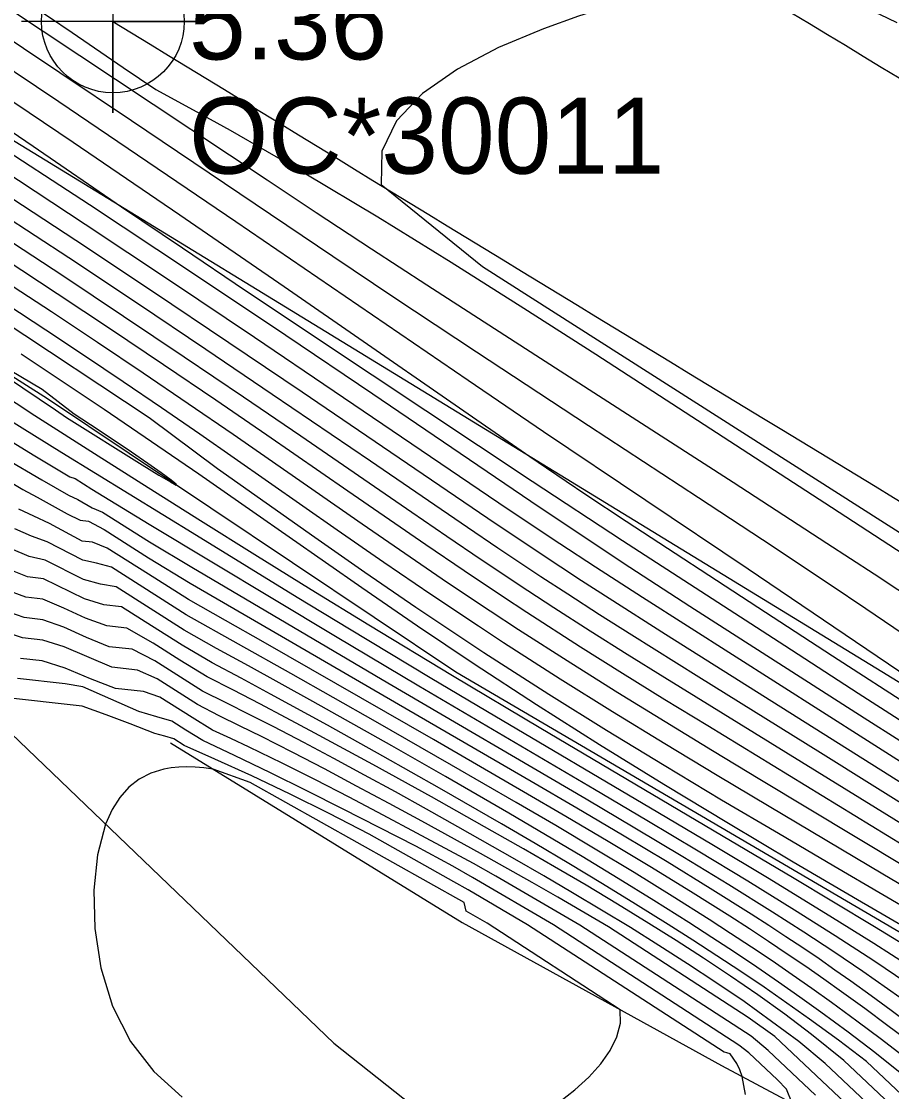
# Model space of a CAD drawing. Extents: x 2356077 to 2359823, y 225951 to 227822.
# Drawn here: x 2357952.08 to 2357980.65, y 226441.62 to 226476.75 of the extents above; entities that cross this region are included whole.
import ezdxf

# ---------------------------------------------------------------- set-up
doc = ezdxf.new("R2010")
doc.units = 0
for name, color, linetype in [('DTM Contours Major', 7, 'Continuous'), ('DTM Contours Minor', 7, 'Continuous'), ('Exist DTM Crownline', 7, 'Continuous'), ('Exist Roads EOP', 7, 'Continuous'), ('Exist Roads EOP Cogo Comment', 7, 'Continuous'), ('Exist Roads EOP Cogo Elevation', 7, 'Continuous'), ('Exist Roads EOP Cogo Point CELL', 7, 'Continuous'), ('PH Exist DTM Breakline', 7, 'Continuous')]:
    doc.layers.add(name, color=color, linetype=linetype)

msp = doc.modelspace()

# ---------------------------------------------------------------- linework, layer by layer
at = {"layer": 'DTM Contours Major'}
for points in [[(2357934.521, 226488.209), (2357937.195, 226486.527), (2357940.023, 226484.732), (2357942.942, 226482.861), (2357945.889, 226480.957), (2357948.803, 226479.059), (2357951.622, 226477.207), (2357955.168, 226474.856), (2357960.145, 226471.545), (2357961.756, 226470.48), (2357963.581, 226469.283), (2357965.395, 226468.101), (2357968.971, 226465.789), (2357975.449, 226461.619), (2357978.532, 226459.621), (2357980.081, 226458.61), (2357981.637, 226457.588)], [(2357933.375, 226483.678), (2357936.737, 226481.698), (2357940.17, 226479.649), (2357943.6, 226477.564), (2357945.507, 226476.384), (2357947.409, 226475.19), (2357950.879, 226472.972), (2357954.315, 226470.734), (2357957.636, 226468.537), (2357960.765, 226466.444), (2357963.619, 226464.518), (2357968.811, 226460.996), (2357970.721, 226459.716), (2357972.064, 226458.833), (2357974.034, 226457.557), (2357979.755, 226453.883), (2357982.091, 226452.392)], [(2357981.592, 226449.36), (2357974.617, 226453.619), (2357973.212, 226454.481), (2357971.82, 226455.343), (2357970.443, 226456.207), (2357968.68, 226457.34), (2357967.877, 226457.867), (2357966.62, 226458.707), (2357965.358, 226459.563), (2357962.794, 226461.328), (2357960.135, 226463.166), (2357958.459, 226464.314), (2357956.743, 226465.478), (2357955.004, 226466.646), (2357953.255, 226467.808), (2357951.511, 226468.951), (2357949.787, 226470.064), (2357948.444, 226470.919), (2357947.118, 226471.752), (2357945.808, 226472.565), (2357944.51, 226473.363), (2357943.22, 226474.148), (2357940.663, 226475.689), (2357938.111, 226477.205)], [(2357948.195, 226467.367), (2357952.126, 226464.716), (2357953.203, 226463.996), (2357953.564, 226463.746), (2357956.047, 226462.192), (2357956.594, 226461.856), (2357956.973, 226461.631), (2357957.166, 226461.529), (2357957.165, 226461.555), (2357956.992, 226461.693), (2357956.674, 226461.926), (2357956.235, 226462.236), (2357955.699, 226462.605), (2357954.598, 226463.344), (2357953.816, 226463.858), (2357952.762, 226464.659), (2357948.195, 226467.367)], [(2357951.265, 226461.898), (2357952.129, 226461.38), (2357952.602, 226461.132), (2357953.579, 226460.585), (2357954.009, 226460.371), (2357954.282, 226460.342), (2357954.797, 226460.066), (2357956.251, 226459.141), (2357957.62, 226458.303), (2357960.276, 226456.764), (2357965.136, 226453.94), (2357968.816, 226451.806), (2357970.318, 226450.929), (2357971.813, 226450.046), (2357973.28, 226449.167), (2357974.698, 226448.299), (2357976.043, 226447.454), (2357976.624, 226447.079), (2357977.187, 226446.71), (2357977.736, 226446.344), (2357978.271, 226445.981), (2357978.795, 226445.618), (2357979.311, 226445.254), (2357979.979, 226444.772), (2357980.641, 226444.285), (2357981.299, 226443.792)], [(2357982.149, 226439.746), (2357979.083, 226442.636), (2357978.027, 226443.493), (2357977.146, 226444.153), (2357976.26, 226444.788), (2357975.37, 226445.402), (2357974.478, 226445.995), (2357973.583, 226446.572), (2357972.687, 226447.135), (2357971.654, 226447.768), (2357970.621, 226448.387), (2357969.59, 226448.992), (2357968.563, 226449.585), (2357967.54, 226450.168), (2357965.547, 226451.287), (2357963.615, 226452.353), (2357961.715, 226453.382), (2357960.779, 226453.881), (2357959.906, 226454.34), (2357959.039, 226454.79), (2357958.175, 226455.231), (2357957.281, 226455.775), (2357956.404, 226456.333), (2357955.543, 226456.833), (2357954.883, 226456.905), (2357954.18, 226457.157), (2357953.472, 226457.488), (2357952.786, 226457.782), (2357952.22, 226457.844), (2357951.515, 226458.109)], [(2357975.86, 226441.515), (2357975.746, 226442.111), (2357975.67, 226442.329), (2357975.578, 226442.542), (2357975.354, 226442.853), (2357975.249, 226442.891), (2357975.155, 226442.909), (2357968.703, 226447.092), (2357966.745, 226448.24), (2357966.28, 226448.505), (2357963.494, 226450.066), (2357962.186, 226450.741), (2357960.9, 226451.376), (2357959.646, 226451.977), (2357958.436, 226452.534), (2357957.424, 226452.982), (2357957.084, 226453.191), (2357956.792, 226453.284), (2357956.457, 226453.373), (2357955.652, 226453.687), (2357954.859, 226453.985), (2357954.075, 226454.27), (2357951.421, 226454.56)]]:
    msp.add_lwpolyline(points, dxfattribs=at)
at = {"layer": 'DTM Contours Minor'}
for points in [[(2357933.254, 226490.032), (2357936.24, 226487.655), (2357952.964, 226476.909), (2357953.742, 226476.388), (2357955.422, 226475.233), (2357956.498, 226474.513), (2357957.721, 226473.849), (2357958.933, 226473.174), (2357961.361, 226471.777), (2357963.781, 226470.328), (2357966.187, 226468.843), (2357968.575, 226467.336), (2357970.938, 226465.82), (2357978.676, 226460.807), (2357982.702, 226458.187)], [(2357934.653, 226487.097), (2357936.114, 226486.195), (2357938.382, 226484.779), (2357940.772, 226483.269), (2357943.254, 226481.684), (2357945.797, 226480.042), (2357948.371, 226478.364), (2357950.945, 226476.667), (2357953.339, 226475.073), (2357955.69, 226473.497), (2357962.306, 226469.037), (2357964.308, 226467.696), (2357967.021, 226465.897), (2357970.702, 226463.486), (2357974.318, 226461.122), (2357976.416, 226459.74), (2357978.635, 226458.262), (2357979.811, 226457.472), (2357986.038, 226453.249)], [(2357934.12, 226486.377), (2357935.983, 226485.251), (2357937.885, 226484.09), (2357939.855, 226482.869), (2357941.868, 226481.604), (2357943.925, 226480.293), (2357946.031, 226478.934), (2357948.188, 226477.524), (2357950.4, 226476.062), (2357953.307, 226474.117), (2357956.236, 226472.138), (2357959.117, 226470.178), (2357966.751, 226464.967), (2357969.228, 226463.291), (2357975.948, 226458.782), (2357983.37, 226453.754)], [(2357934.965, 226484.826), (2357937.363, 226483.384), (2357939.777, 226481.908), (2357941.457, 226480.863), (2357943.149, 226479.795), (2357944.87, 226478.693), (2357946.638, 226477.546), (2357948.467, 226476.343), (2357950.375, 226475.073), (2357953.778, 226472.78), (2357957.279, 226470.394), (2357960.703, 226468.043), (2357968.775, 226462.469), (2357969.324, 226462.093), (2357970.61, 226461.218), (2357971.934, 226460.338), (2357976.257, 226457.519), (2357978.716, 226455.923), (2357981.46, 226454.15)], [(2357933.575, 226484.545), (2357936.448, 226482.845), (2357939.218, 226481.191), (2357941.791, 226479.63), (2357942.75, 226479.039), (2357943.668, 226478.468), (2357944.551, 226477.912), (2357945.405, 226477.368), (2357946.236, 226476.832), (2357947.051, 226476.301), (2357948.403, 226475.405), (2357949.743, 226474.504), (2357952.465, 226472.648), (2357955.367, 226470.664), (2357957.365, 226469.311), (2357959.441, 226467.915), (2357963.598, 226465.141), (2357968.856, 226461.658), (2357971.823, 226459.711), (2357977.152, 226456.255), (2357979.561, 226454.699), (2357982.097, 226453.068)], [(2357934.45, 226481.52), (2357936.827, 226480.145), (2357939.96, 226478.312), (2357941.658, 226477.305), (2357943.278, 226476.331), (2357944.877, 226475.353), (2357946.508, 226474.337), (2357948.214, 226473.255), (2357949.113, 226472.677), (2357951.418, 226471.178), (2357953.867, 226469.563), (2357956.383, 226467.889), (2357958.886, 226466.21), (2357961.296, 226464.583), (2357967.395, 226460.44), (2357969.114, 226459.29), (2357970.473, 226458.398), (2357971.375, 226457.816), (2357973.234, 226456.635), (2357981.901, 226451.177)], [(2357935.501, 226481.664), (2357938.194, 226480.093), (2357940.724, 226478.599), (2357942.808, 226477.352), (2357944.785, 226476.145), (2357946.106, 226475.323), (2357947.455, 226474.472), (2357948.864, 226473.571), (2357951.439, 226471.896), (2357954.174, 226470.093), (2357956.971, 226468.23), (2357959.73, 226466.379), (2357962.352, 226464.61), (2357968.063, 226460.741), (2357969.762, 226459.605), (2357970.93, 226458.838), (2357972.472, 226457.842), (2357979.86, 226453.141), (2357982.003, 226451.782)], [(2357980.835, 226476.705), (2357980.265, 226476.971), (2357979.562, 226477.272), (2357978.863, 226477.528), (2357978.154, 226477.734), (2357977.419, 226477.885), (2357976.644, 226477.973), (2357975.816, 226477.994), (2357974.826, 226477.934), (2357973.77, 226477.79), (2357972.665, 226477.57), (2357971.526, 226477.278), (2357970.372, 226476.923), (2357969.22, 226476.51), (2357967.751, 226475.89), (2357966.399, 226475.181), (2357965.252, 226474.379), (2357964.394, 226473.483), (2357963.914, 226472.49), (2357963.896, 226471.397), (2357967.222, 226468.703), (2357988.965, 226454.839)], [(2357938.185, 226477.891), (2357940.44, 226476.559), (2357942.648, 226475.234), (2357944.879, 226473.874), (2357946.011, 226473.175), (2357947.162, 226472.456), (2357948.339, 226471.713), (2357949.549, 226470.941), (2357951.465, 226469.701), (2357953.438, 226468.405), (2357955.437, 226467.077), (2357957.427, 226465.741), (2357959.376, 226464.421), (2357961.251, 226463.141), (2357964.898, 226460.635), (2357966.046, 226459.85), (2357967.173, 226459.088), (2357968.711, 226458.065), (2357969.558, 226457.513), (2357970.757, 226456.744), (2357971.973, 226455.977), (2357973.209, 226455.207), (2357980.125, 226450.937), (2357983.28, 226448.991)], [(2357939.518, 226477.839), (2357941.469, 226476.681), (2357943.361, 226475.541), (2357945.271, 226474.371), (2357946.244, 226473.766), (2357947.239, 226473.142), (2357948.263, 226472.492), (2357949.324, 226471.812), (2357951.429, 226470.446), (2357953.635, 226468.994), (2357955.889, 226467.495), (2357958.134, 226465.989), (2357960.317, 226464.513), (2357963.538, 226462.318), (2357966.725, 226460.142), (2357967.722, 226459.47), (2357969.141, 226458.527), (2357970.019, 226457.954), (2357971.066, 226457.282), (2357972.129, 226456.608), (2357974.328, 226455.232), (2357978.319, 226452.745), (2357981.798, 226450.572)], [(2357934.538, 226475.487), (2357937.047, 226473.934), (2357938.78, 226472.842), (2357941.2, 226471.287), (2357943.139, 226470.019), (2357945.017, 226468.778), (2357948.551, 226466.426), (2357950.667, 226465.026), (2357952.524, 226463.815), (2357954.602, 226462.484), (2357956.238, 226461.447), (2357957.958, 226460.364), (2357959.749, 226459.246), (2357961.596, 226458.103), (2357963.487, 226456.943), (2357966.239, 226455.276), (2357969.134, 226453.547), (2357975.363, 226449.863), (2357977.396, 226448.656), (2357980.09, 226447.038), (2357982.654, 226445.473)], [(2357935.623, 226474.081), (2357937.645, 226472.823), (2357938.965, 226471.988), (2357939.622, 226471.568), (2357941.321, 226470.468), (2357943.006, 226469.362), (2357947.824, 226466.173), (2357949.894, 226464.819), (2357951.617, 226463.716), (2357953.408, 226462.596), (2357957.824, 226459.877), (2357961.14, 226457.848), (2357962.852, 226456.809), (2357965.506, 226455.213), (2357967.38, 226454.098), (2357972.976, 226450.793), (2357974.806, 226449.705), (2357976.576, 226448.643), (2357978.63, 226447.388), (2357980.074, 226446.485), (2357981.817, 226445.374)], [(2357982.699, 226448.027), (2357976.329, 226451.865), (2357974.774, 226452.805), (2357973.216, 226453.753), (2357971.662, 226454.71), (2357970.118, 226455.676), (2357968.404, 226456.775), (2357967.474, 226457.384), (2357966.069, 226458.323), (2357964.668, 226459.277), (2357963.268, 226460.242), (2357959.031, 226463.184), (2357957.56, 226464.194), (2357956.076, 226465.203), (2357954.579, 226466.21), (2357953.072, 226467.21), (2357951.556, 226468.202)], [(2357983.445, 226446.933), (2357980.363, 226448.754), (2357976.635, 226450.972), (2357974.932, 226451.99), (2357973.213, 226453.028), (2357971.489, 226454.084), (2357969.772, 226455.156), (2357967.908, 226456.351), (2357967.085, 226456.891), (2357965.526, 226457.933), (2357963.982, 226458.987), (2357962.453, 226460.046), (2357957.934, 226463.197), (2357956.676, 226464.063), (2357955.418, 226464.92), (2357954.156, 226465.769), (2357952.884, 226466.614), (2357951.597, 226467.457)], [(2358024.016, 226423.141), (2358018.537, 226426.284), (2358009.97, 226431.208), (2358007.197, 226432.793), (2358003.207, 226435.059), (2357993.597, 226440.486), (2357989.462, 226442.834), (2357985.499, 226445.102), (2357981.979, 226447.136), (2357978.757, 226449.016), (2357976.936, 226450.085), (2357975.073, 226451.186), (2357973.185, 226452.317), (2357971.288, 226453.474), (2357969.397, 226454.653), (2357967.265, 226456.023), (2357966.738, 226456.369), (2357965.032, 226457.512), (2357963.357, 226458.661), (2357961.712, 226459.808), (2357958.519, 226462.061), (2357956.272, 226463.736), (2357951.387, 226466.978)], [(2357981.544, 226446.739), (2357979.533, 226447.91), (2357977.42, 226449.151), (2357975.296, 226450.416), (2357973.174, 226451.7), (2357971.067, 226453.001), (2357968.989, 226454.317), (2357966.952, 226455.645), (2357965.086, 226456.899), (2357963.258, 226458.155), (2357959.678, 226460.651), (2357957.907, 226461.88), (2357954.798, 226464.011), (2357952.074, 226465.819)], [(2357951.179, 226463.304), (2357952.515, 226462.489), (2357953.673, 226461.795), (2357953.841, 226461.738), (2357954.387, 226461.39), (2357954.789, 226461.155), (2357956.275, 226460.241), (2357962.395, 226456.564), (2357965.127, 226454.938), (2357970.895, 226451.543), (2357972.62, 226450.524), (2357974.308, 226449.517), (2357975.932, 226448.533), (2357977.466, 226447.586), (2357978.799, 226446.74), (2357980.067, 226445.914), (2357981.157, 226445.187)], [(2357951.552, 226462.401), (2357952.746, 226461.698), (2357953.624, 226461.191), (2357953.929, 226461.054), (2357954.404, 226460.785), (2357954.747, 226460.639), (2357956.282, 226459.663), (2357957.678, 226458.833), (2357964.108, 226455.036), (2357970.62, 226451.227), (2357972.225, 226450.278), (2357973.799, 226449.336), (2357975.314, 226448.413), (2357976.747, 226447.519), (2357977.777, 226446.858), (2357978.759, 226446.212), (2357979.708, 226445.57), (2357980.93, 226444.72)], [(2357981.287, 226443.211), (2357980.533, 226443.778), (2357979.775, 226444.339), (2357979.013, 226444.891), (2357978.427, 226445.307), (2357977.834, 226445.719), (2357977.23, 226446.13), (2357976.615, 226446.542), (2357975.985, 226446.956), (2357975.338, 226447.373), (2357974.055, 226448.181), (2357972.719, 226449), (2357971.348, 226449.824), (2357969.957, 226450.647), (2357968.565, 226451.461), (2357965.608, 226453.171), (2357960.022, 226456.378), (2357958.786, 226457.083), (2357957.562, 226457.774), (2357956.253, 226458.598), (2357954.899, 226459.459), (2357954.419, 226459.653), (2357954.08, 226459.69), (2357953.006, 226460.265), (2357952.488, 226460.511), (2357951.99, 226460.737)], [(2357981.137, 226442.706), (2357980.328, 226443.321), (2357979.508, 226443.933), (2357978.677, 226444.541), (2357978.037, 226444.998), (2357977.389, 226445.452), (2357976.729, 226445.905), (2357976.057, 226446.357), (2357975.37, 226446.81), (2357974.666, 226447.265), (2357973.451, 226448.033), (2357972.198, 226448.805), (2357970.918, 226449.578), (2357969.624, 226450.346), (2357968.33, 226451.104), (2357966.202, 226452.336), (2357963.712, 226453.761), (2357960.923, 226455.341), (2357957.495, 226457.265), (2357955.033, 226458.831), (2357954.549, 226458.964), (2357954.099, 226459.058), (2357952.93, 226459.667), (2357952.407, 226459.846), (2357951.861, 226460.087)], [(2357980.938, 226442.227), (2357980.106, 226442.904), (2357979.23, 226443.564), (2357978.334, 226444.221), (2357977.642, 226444.717), (2357976.939, 226445.209), (2357976.224, 226445.7), (2357975.496, 226446.189), (2357974.754, 226446.678), (2357973.997, 226447.168), (2357972.852, 226447.891), (2357971.679, 226448.614), (2357970.489, 226449.334), (2357969.289, 226450.048), (2357968.088, 226450.752), (2357966.004, 226451.958), (2357964.243, 226452.962), (2357961.644, 226454.423), (2357959.536, 226455.589), (2357958.488, 226456.159), (2357957.423, 226456.769), (2357955.189, 226458.19), (2357954.672, 226458.277), (2357954.12, 226458.428), (2357952.862, 226459.062), (2357952.339, 226459.179), (2357951.741, 226459.431)], [(2357983.509, 226439.135), (2357979.829, 226442.603), (2357978.912, 226443.305), (2357977.959, 226443.998), (2357977.219, 226444.52), (2357976.467, 226445.04), (2357975.7, 226445.558), (2357974.921, 226446.074), (2357974.128, 226446.588), (2357973.321, 226447.102), (2357972.249, 226447.771), (2357971.16, 226448.438), (2357970.059, 226449.1), (2357968.952, 226449.756), (2357967.844, 226450.404), (2357965.804, 226451.579), (2357963.953, 226452.628), (2357962.128, 226453.645), (2357960.258, 226454.668), (2357959.297, 226455.184), (2357958.34, 226455.692), (2357957.355, 226456.27), (2357956.355, 226456.906), (2357955.363, 226457.527), (2357954.785, 226457.59), (2357954.148, 226457.796), (2357952.803, 226458.45), (2357952.277, 226458.512), (2357951.626, 226458.772)], [(2357980.98, 226440.179), (2357978.471, 226442.543), (2357977.607, 226443.257), (2357976.716, 226443.922), (2357975.808, 226444.569), (2357974.886, 226445.2), (2357973.954, 226445.814), (2357973.016, 226446.413), (2357972.077, 226446.998), (2357971.126, 226447.577), (2357970.177, 226448.144), (2357969.23, 226448.7), (2357968.286, 226449.245), (2357966.409, 226450.311), (2357965.381, 226450.886), (2357964.359, 226451.452), (2357963.346, 226452.006), (2357962.342, 226452.548), (2357961.349, 226453.075), (2357960.369, 226453.586), (2357959.583, 226453.989), (2357958.802, 226454.381), (2357958.025, 226454.764), (2357956.464, 226455.753), (2357955.718, 226456.14), (2357954.964, 226456.222), (2357954.219, 226456.524), (2357953.472, 226456.86), (2357952.785, 226457.108), (2357952.167, 226457.175), (2357951.41, 226457.444)], [(2357980.266, 226440.177), (2357978.178, 226442.149), (2357976.823, 226443.426), (2357975.94, 226444.052), (2357971.356, 226447.023), (2357969.694, 226447.998), (2357968.853, 226448.482), (2357967.152, 226449.431), (2357965.226, 226450.49), (2357964.153, 226451.073), (2357963.087, 226451.647), (2357962.032, 226452.206), (2357960.989, 226452.748), (2357959.964, 226453.268), (2357959.265, 226453.614), (2357958.572, 226453.95), (2357957.861, 226454.322), (2357956.536, 226455.165), (2357955.891, 226455.447), (2357955.044, 226455.544), (2357953.488, 226456.212), (2357952.786, 226456.433), (2357952.116, 226456.507), (2357951.305, 226456.777)], [(2357978.161, 226441.496), (2357976.599, 226442.968), (2357976.043, 226443.434), (2357970.415, 226447.08), (2357967.663, 226448.692), (2357966.922, 226449.103), (2357965.068, 226450.1), (2357963.954, 226450.693), (2357962.84, 226451.278), (2357961.733, 226451.848), (2357960.638, 226452.397), (2357959.561, 226452.92), (2357958.956, 226453.204), (2357958.356, 226453.479), (2357957.685, 226453.892), (2357956.625, 226454.567), (2357956.088, 226454.751), (2357955.168, 226454.852), (2357954.346, 226455.171), (2357953.515, 226455.515), (2357952.763, 226455.762), (2357952.053, 226455.839)], [(2357977.387, 226441.234), (2357977.202, 226441.696), (2357976.91, 226442.005), (2357975.971, 226442.889), (2357975.642, 226443.144), (2357969.552, 226447.09), (2357966.891, 226448.649), (2357966.248, 226449.019), (2357965.032, 226449.672), (2357962.646, 226450.89), (2357961.451, 226451.493), (2357960.259, 226452.083), (2357959.077, 226452.654), (2357958.04, 226453.141), (2357957.474, 226453.484), (2357957.017, 226453.775), (2357956.529, 226453.916), (2357955.94, 226454.093), (2357954.1, 226454.9), (2357953.513, 226455.006), (2357951.954, 226455.176)], [(2357967.371, 226447.14), (2357966.683, 226447.543), (2357966.62, 226447.818), (2357959.59, 226451.758), (2357958.376, 226452.2), (2357958.071, 226452.244), (2357957.781, 226452.27), (2357957.506, 226452.279), (2357957.244, 226452.27), (2357956.995, 226452.245), (2357956.759, 226452.202), (2357956.332, 226452.07), (2357955.948, 226451.873), (2357955.608, 226451.609), (2357955.31, 226451.275), (2357955.056, 226450.871), (2357954.844, 226450.394), (2357954.577, 226449.393), (2357954.453, 226448.23), (2357954.486, 226446.97), (2357954.689, 226445.678), (2357955.076, 226444.419), (2357955.66, 226443.257), (2357956.424, 226442.271), (2357957.354, 226441.436)], [(2357969.754, 226441.275), (2357970.252, 226441.668), (2357970.711, 226442.088), (2357971.104, 226442.522), (2357971.416, 226442.964), (2357971.636, 226443.411), (2357971.75, 226443.859), (2357971.745, 226444.304), (2357967.371, 226447.14)]]:
    msp.add_lwpolyline(points, dxfattribs=at)
at = {"layer": 'Exist DTM Crownline'}
msp.add_spline([(2357961.465, 226486.673), (2357999.185, 226463.862), (2358040.488, 226439.494), (2358082.464, 226416.687), (2358128.557, 226395.315), (2358176.403, 226377.251), (2358225.128, 226362.935), (2358275.501, 226351.109), (2358325.233, 226341.419), (2358354.103, 226336.436)], degree=3, dxfattribs=at)
at = {"layer": 'Exist Roads EOP'}
for points in [[(2357967.829, 226497), (2358005.374, 226474.316), (2358045.839, 226450.357), (2358088.087, 226427.658), (2358132.95, 226407.061), (2358180.231, 226389.129), (2358228.078, 226374.893), (2358278.061, 226362.951), (2358326.858, 226353.644), (2358356.275, 226348.396)], [(2357955.084, 226476.749), (2357994.19, 226453), (2358034.71, 226429.329), (2358077.729, 226406.125), (2358125, 226384.116), (2358172.5, 226366.25), (2358222.625, 226351.557), (2358273.339, 226339.536), (2358323.917, 226329.728), (2358352.109, 226324.798)]]:
    msp.add_spline(points, degree=3, dxfattribs=at)
at = {"layer": 'Exist Roads EOP Cogo Point CELL'}
msp.add_lwpolyline([(2357955.084, 226479.749), (2357955.084, 226473.749), (2357955.084, 226476.749), (2357958.084, 226476.749), (2357952.084, 226476.749)], dxfattribs=at)
msp.add_circle((2357955.084, 226476.749), 2.344, dxfattribs=at)
at = {"layer": 'PH Exist DTM Breakline'}
for points in [[(2357923.098, 226489.826), (2357945.694, 226476.576), (2357971.824, 226460.606), (2357994.196, 226446.937), (2358019.005, 226432.182), (2358039.972, 226420.731)], [(2358024.75, 226422.197), (2358007.868, 226431.705), (2357996.438, 226437.797), (2357981.074, 226446.756), (2357966.348, 226455.381), (2357952.941, 226464.358), (2357938.768, 226473.346), (2357925.405, 226481.34), (2357917.132, 226486.079)], [(2358032.766, 226394.702), (2358017.774, 226402.713), (2358001, 226411.311), (2357985.203, 226418.844), (2357974.576, 226424.508), (2357964.416, 226430.875), (2357951.621, 226440.159), (2357940.183, 226450.212), (2357928.159, 226457.758), (2357912.457, 226467.765), (2357909.15, 226473.389), (2357912.149, 226477.459), (2357917.407, 226477.227), (2357923.357, 226474.123), (2357938.204, 226463.758), (2357951.187, 226453.9), (2357962.343, 226443.204), (2357972.353, 226435.271), (2357983.561, 226427.17), (2357996.022, 226420.9), (2358008.095, 226416.614), (2358020.502, 226411.883), (2358033.691, 226404.706)], [(2357956.979, 226453.06), (2357966.557, 226447.163), (2357975.067, 226442.474), (2357984.09, 226437.652), (2357995.073, 226432.196), (2358005.426, 226427.607), (2358016.977, 226421.434), (2358028.807, 226414.776)]]:
    msp.add_lwpolyline(points, dxfattribs=at)

# ---------------------------------------------------------------- texts
at = {"layer": 'Exist Roads EOP Cogo Comment'}
msp.add_text('OC*30011', height=2.5, dxfattribs=at).set_placement((2357957.584, 226471.749))
at = {"layer": 'Exist Roads EOP Cogo Elevation'}
msp.add_text('5.36', height=2.5, dxfattribs=at).set_placement((2357957.584, 226475.499))

doc.saveas('drawing.dxf')
